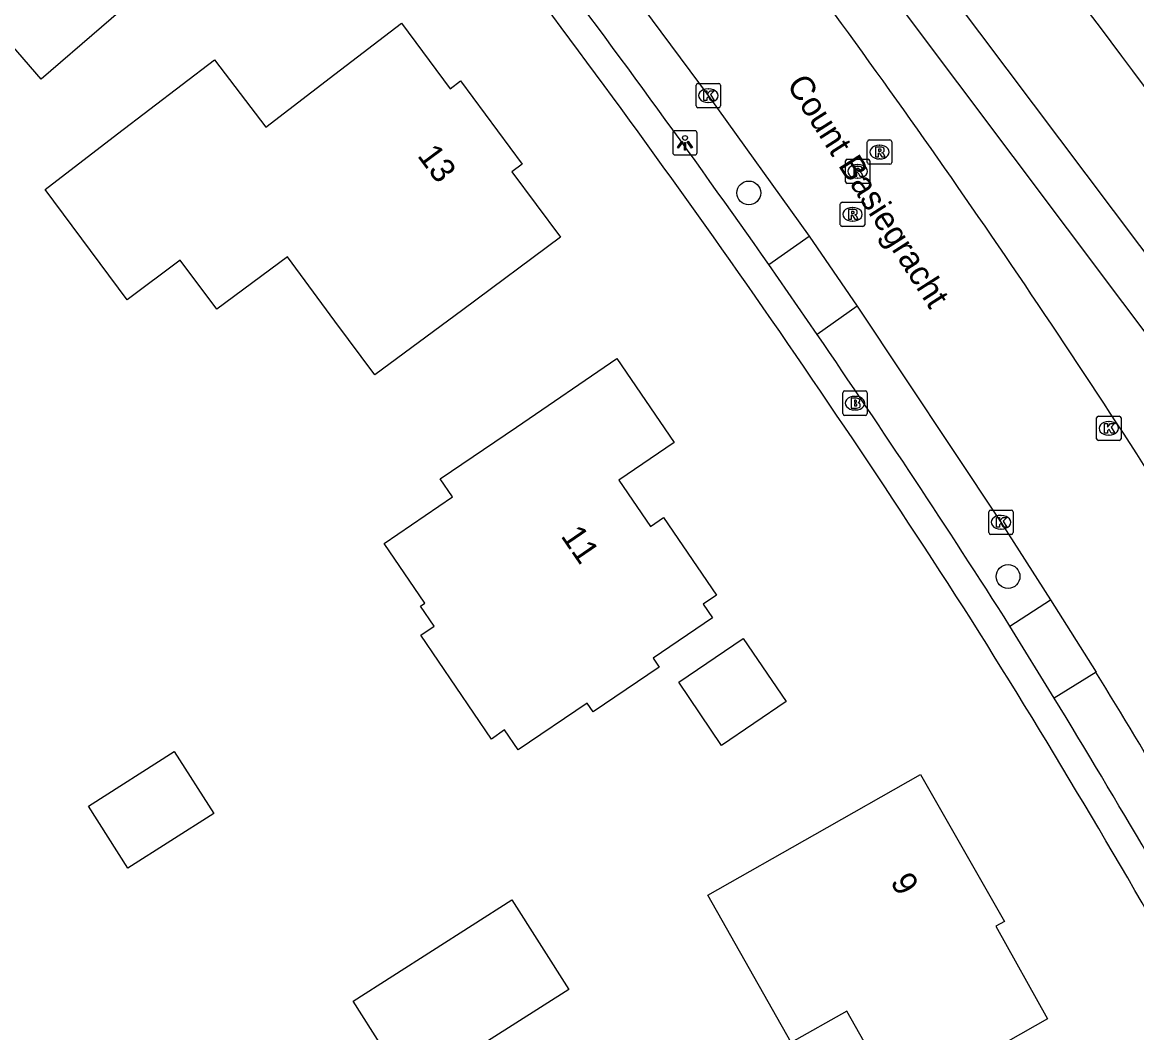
# Model space of a CAD drawing. Extents: x 160457 to 162082, y 388340 to 389736.
# Drawn here: x 160987.16 to 161032.93, y 389252.86 to 389294.37 of the extents above; entities that cross this region are included whole.
import ezdxf

# ---------------------------------------------------------------- set-up
doc = ezdxf.new("R2010")
doc.units = 0
for name, color, linetype in [('IMGEO_Berm_groen', 7, 'Continuous'), ('IMGEO_Boom', 7, 'Continuous'), ('IMGEO_Brandkraan', 7, 'Continuous'), ('IMGEO_Groenvoorziening', 7, 'Continuous'), ('IMGEO_Kolk', 7, 'Continuous'), ('IMGEO_Lichtpunt', 7, 'Continuous'), ('IMGEO_Openbare_ruimte_label', 7, 'Continuous'), ('IMGEO_Pand', 7, 'Continuous'), ('IMGEO_Pand_nummerreeks', 7, 'Continuous'), ('IMGEO_Rijbaan_lokaal_gesloten', 7, 'Continuous'), ('IMGEO_Rioolput', 7, 'Continuous'), ('IMGEO_Voetpad_open', 7, 'Continuous'), ('IMGEO_Waterloop', 7, 'Continuous')]:
    doc.layers.add(name, color=color, linetype=linetype)

msp = doc.modelspace()

# ---------------------------------------------------------------- linework, layer by layer
at = {"layer": 'IMGEO_Berm_groen'}
msp.add_lwpolyline([(161034.588, 389279.889), (161023.354, 389294.852), (161011.949, 389309.685), (161000, 389324.175), (160991.238, 389334.8)], dxfattribs=at)
at = {"layer": 'IMGEO_Boom'}
for centre in [(161016.997, 389287.356), (161027.646, 389271.598)]:
    msp.add_circle(centre, 0.489, dxfattribs=at)
at = {"layer": 'IMGEO_Brandkraan'}
for p, q in [((161020.861, 389278.293), (161020.861, 389279.145)), ((161020.936, 389279.219), (161021.788, 389279.219)), ((161021.349, 389278.999), (161021.374, 389278.999)), ((161021.862, 389279.145), (161021.862, 389278.293)), ((161021.788, 389278.219), (161020.936, 389278.219)), ((161021.372, 389278.439), (161021.347, 389278.439))]:
    msp.add_line(p, q, dxfattribs=at)
for points in [[(161020.861, 389278.293), (161020.861, 389279.145)], [(161020.936, 389279.219), (161021.788, 389279.219)], [(161021.209, 389278.919), (161021.209, 389278.519), (161021.422, 389278.519)], [(161021.44, 389278.919), (161021.209, 389278.919)], [(161021.862, 389279.145), (161021.862, 389278.293)], [(161021.388, 389278.838), (161021.334, 389278.838), (161021.334, 389278.762)], [(161021.334, 389278.762), (161021.387, 389278.762)], [(161021.396, 389278.686), (161021.334, 389278.686), (161021.334, 389278.605)], [(161021.334, 389278.605), (161021.396, 389278.605)], [(161021.788, 389278.219), (161020.936, 389278.219)]]:
    msp.add_lwpolyline(points, dxfattribs=at)
for centre, radius, start, end in [((161020.938, 389279.143), 0.0765, 91.552, 178.448), ((161020.938, 389279.143), 0.0765, 91.552, 178.448), ((161021.444, 389278.774), 0.145, 59.4692, 91.5367), ((161021.786, 389279.143), 0.0765, 1.552, 88.448), ((161021.786, 389279.143), 0.0765, 1.552, 88.448), ((161021.389, 389278.8), 0.0379, 267.8285, 90.9355), ((161021.397, 389278.645), 0.0404, 269.8759, 90.5077), ((161021.428, 389278.77), 0.251, 268.6676, 293.5347), ((161021.469, 389278.821), 0.0922, 285.5137, 58.1501), ((161021.474, 389278.629), 0.105, 301.3115, 78.989), ((161020.938, 389278.295), 0.0765, 181.552, 268.448), ((161020.938, 389278.295), 0.0765, 181.552, 268.448), ((161021.786, 389278.295), 0.0765, 271.552, 358.448), ((161021.786, 389278.295), 0.0765, 271.552, 358.448)]:
    msp.add_arc(centre, radius, start, end, dxfattribs=at)
for centre, major_axis, ratio, start_param, end_param in [((161021.348, 389278.719), (-0.387, 0.002), 0.722429, 4.712389, 7.853982), ((161021.373, 389278.719), (-0.39, 0.002), 0.717154, 1.570796, 4.712389)]:
    msp.add_ellipse(centre, major_axis=major_axis, ratio=ratio, start_param=start_param, end_param=end_param, dxfattribs=at)
at = {"layer": 'IMGEO_Groenvoorziening'}
msp.add_lwpolyline([(160992.734, 389335.908), (161000, 389327.052), (161018.814, 389304.122), (161039.616, 389276.459), (161057.222, 389250), (161071.43, 389225.591), (161090.058, 389190.13), (161093.446, 389188.332)], dxfattribs=at)
at = {"layer": 'IMGEO_Kolk'}
for p, q in [((161014.835, 389290.929), (161014.835, 389291.781)), ((161014.91, 389291.855), (161015.762, 389291.855)), ((161015.836, 389291.781), (161015.836, 389290.929)), ((161015.323, 389291.635), (161015.348, 389291.635)), ((161015.762, 389290.855), (161014.91, 389290.855)), ((161015.346, 389291.075), (161015.321, 389291.075)), ((161031.286, 389277.258), (161031.286, 389278.11)), ((161031.361, 389278.184), (161032.213, 389278.184)), ((161032.287, 389278.11), (161032.287, 389277.258)), ((161031.774, 389277.964), (161031.799, 389277.964)), ((161032.213, 389277.184), (161031.361, 389277.184)), ((161031.797, 389277.404), (161031.772, 389277.404)), ((161026.932, 389274.327), (161027.784, 389274.327)), ((161026.857, 389273.401), (161026.857, 389274.253)), ((161027.345, 389274.107), (161027.37, 389274.107)), ((161027.858, 389274.253), (161027.858, 389273.401)), ((161027.368, 389273.547), (161027.343, 389273.547)), ((161027.784, 389273.327), (161026.932, 389273.327))]:
    msp.add_line(p, q, dxfattribs=at)
for points in [[(161014.835, 389290.929), (161014.835, 389291.781)], [(161014.91, 389291.855), (161015.762, 389291.855)], [(161015.836, 389291.781), (161015.836, 389290.929)], [(161015.156, 389291.555), (161015.279, 389291.555), (161015.279, 389291.404), (161015.409, 389291.555), (161015.573, 389291.555), (161015.427, 389291.404), (161015.58, 389291.155), (161015.428, 389291.155), (161015.343, 389291.319), (161015.279, 389291.252), (161015.279, 389291.155), (161015.156, 389291.155), (161015.156, 389291.555)], [(161015.762, 389290.855), (161014.91, 389290.855)], [(161031.286, 389277.258), (161031.286, 389278.11)], [(161031.361, 389278.184), (161032.213, 389278.184)], [(161032.287, 389278.11), (161032.287, 389277.258)], [(161031.607, 389277.884), (161031.73, 389277.884), (161031.73, 389277.733), (161031.86, 389277.884), (161032.024, 389277.884), (161031.878, 389277.733), (161032.031, 389277.484), (161031.879, 389277.484), (161031.794, 389277.648), (161031.73, 389277.581), (161031.73, 389277.484), (161031.607, 389277.484), (161031.607, 389277.884)], [(161032.213, 389277.184), (161031.361, 389277.184)], [(161026.932, 389274.327), (161027.784, 389274.327)], [(161026.857, 389273.401), (161026.857, 389274.253)], [(161027.178, 389274.027), (161027.301, 389274.027), (161027.301, 389273.876), (161027.431, 389274.027), (161027.595, 389274.027), (161027.449, 389273.876), (161027.602, 389273.627), (161027.45, 389273.627), (161027.365, 389273.791), (161027.301, 389273.724), (161027.301, 389273.627), (161027.178, 389273.627), (161027.178, 389274.027)], [(161027.858, 389274.253), (161027.858, 389273.401)], [(161027.784, 389273.327), (161026.932, 389273.327)]]:
    msp.add_lwpolyline(points, dxfattribs=at)
for centre, start, end in [((161014.912, 389291.779), 91.552, 178.448), ((161014.912, 389291.779), 91.552, 178.448), ((161015.76, 389291.779), 1.552, 88.448), ((161015.76, 389291.779), 1.552, 88.448), ((161014.912, 389290.931), 181.552, 268.448), ((161014.912, 389290.931), 181.552, 268.448), ((161015.76, 389290.931), 271.552, 358.448), ((161015.76, 389290.931), 271.552, 358.448), ((161031.363, 389278.108), 91.552, 178.448), ((161031.363, 389278.108), 91.552, 178.448), ((161032.211, 389278.108), 1.552, 88.448), ((161032.211, 389278.108), 1.552, 88.448), ((161031.363, 389277.26), 181.552, 268.448), ((161031.363, 389277.26), 181.552, 268.448), ((161032.211, 389277.26), 271.552, 358.448), ((161032.211, 389277.26), 271.552, 358.448), ((161026.934, 389274.251), 91.552, 178.448), ((161026.934, 389274.251), 91.552, 178.448), ((161027.782, 389274.251), 1.552, 88.448), ((161027.782, 389274.251), 1.552, 88.448), ((161026.934, 389273.403), 181.552, 268.448), ((161026.934, 389273.403), 181.552, 268.448), ((161027.782, 389273.403), 271.552, 358.448), ((161027.782, 389273.403), 271.552, 358.448)]:
    msp.add_arc(centre, 0.0765, start, end, dxfattribs=at)
for centre, major_axis, ratio, start_param, end_param in [((161015.322, 389291.355), (-0.387, 0.002), 0.722429, 4.712389, 7.853982), ((161015.347, 389291.355), (-0.39, 0.002), 0.717154, 1.570796, 4.712389), ((161031.773, 389277.684), (-0.387, 0.002), 0.722429, 4.712389, 7.853982), ((161031.798, 389277.684), (-0.39, 0.002), 0.717154, 1.570796, 4.712389), ((161027.344, 389273.827), (-0.387, 0.002), 0.722429, 4.712389, 7.853982), ((161027.369, 389273.827), (-0.39, 0.002), 0.717154, 1.570796, 4.712389)]:
    msp.add_ellipse(centre, major_axis=major_axis, ratio=ratio, start_param=start_param, end_param=end_param, dxfattribs=at)
at = {"layer": 'IMGEO_Lichtpunt'}
for p, q in [((161014.779, 389289.913), (161013.971, 389289.913)), ((161014.779, 389289.913), (161013.971, 389289.913)), ((161013.877, 389289.818), (161013.877, 389289.011)), ((161013.877, 389289.818), (161013.877, 389289.011)), ((161014.873, 389289.011), (161014.873, 389289.818)), ((161014.873, 389289.011), (161014.873, 389289.818)), ((161013.971, 389288.917), (161014.779, 389288.917)), ((161013.971, 389288.917), (161014.779, 389288.917))]:
    msp.add_line(p, q, dxfattribs=at)
for points in [[(161014.251, 389289.482), (161014.29, 389289.454), (161014.102, 389289.192), (161014.064, 389289.219), (161014.251, 389289.482)], [(161014.353, 389289.434), (161014.4, 389289.434), (161014.4, 389289.112), (161014.353, 389289.112), (161014.353, 389289.434)], [(161014.463, 389289.454), (161014.501, 389289.481), (161014.688, 389289.219), (161014.649, 389289.191), (161014.463, 389289.454)]]:
    msp.add_lwpolyline(points, dxfattribs=at)
msp.add_circle((161014.376, 389289.616), 0.0994, dxfattribs=at)
for centre, start, end in [((161013.971, 389289.818), 90, 180), ((161013.971, 389289.818), 90, 180), ((161014.779, 389289.818), 0, 90), ((161014.779, 389289.818), 0, 90), ((161013.971, 389289.011), 180, 270), ((161013.971, 389289.011), 180, 270), ((161014.779, 389289.011), 270, 0), ((161014.779, 389289.011), 270, 360)]:
    msp.add_arc(centre, 0.0946, start, end, dxfattribs=at)
at = {"layer": 'IMGEO_Pand'}
for points in [[(160980.332, 389300.828), (160983.744, 389303.792), (160985.284, 389305.132), (160989.058, 389308.411), (160996.669, 389299.584), (160992.886, 389296.315), (160987.927, 389292.03), (160980.332, 389300.828)], [(160988.089, 389287.501), (160991.073, 389289.783), (160995.045, 389292.819), (160997.154, 389290.06), (161000, 389292.236), (161002.734, 389294.326), (161004.726, 389291.635), (161005.161, 389291.957), (161007.695, 389288.54), (161007.262, 389288.218), (161009.26, 389285.533), (161005.246, 389282.553), (161001.643, 389279.879), (161000, 389282.093), (160998.043, 389284.73), (160995.14, 389282.575), (160993.646, 389284.588), (160991.458, 389282.963), (160988.089, 389287.501)], [(161003.523, 389269.182), (161004.068, 389269.553), (161003.506, 389270.378), (161003.687, 389270.502), (161002.018, 389272.954), (161004.833, 389274.87), (161004.327, 389275.613), (161007.451, 389277.739), (161011.583, 389280.553), (161013.931, 389277.108), (161011.657, 389275.552), (161012.959, 389273.65), (161013.496, 389274.018), (161015.674, 389270.833), (161015.128, 389270.46), (161015.513, 389269.897), (161013.076, 389268.243), (161013.323, 389267.88), (161010.604, 389266.035), (161010.358, 389266.399), (161007.524, 389264.476), (161006.968, 389265.293), (161006.423, 389264.922), (161003.523, 389269.182)], [(161014.119, 389267.255), (161016.768, 389269.053), (161018.53, 389266.458), (161015.88, 389264.659), (161014.119, 389267.255)], [(160991.496, 389259.62), (160989.872, 389262.168), (160993.393, 389264.412), (160995.017, 389261.864), (160991.496, 389259.62)], [(161021.022, 389253.743), (161018.743, 389252.45), (161015.309, 389258.5), (161019.709, 389260.997), (161024.057, 389263.466), (161027.5, 389257.428), (161027.143, 389257.228), (161029.274, 389253.429), (161024.926, 389250.962), (161023.165, 389249.964), (161021.022, 389253.743)], [(161003.08, 389250.485), (161000.741, 389254.158), (161007.262, 389258.31), (161009.601, 389254.637), (161003.08, 389250.485)]]:
    msp.add_lwpolyline(points, dxfattribs=at)
at = {"layer": 'IMGEO_Rijbaan_lokaal_gesloten'}
for points in [[(161009.544, 389299.164), (161015.335, 389291.353), (161019.473, 389285.581)], [(161019.473, 389285.581), (161021.448, 389282.698)], [(161021.448, 389282.698), (161027.357, 389273.826), (161029.39, 389270.646)], [(161029.39, 389270.646), (161031.26, 389267.671)]]:
    msp.add_lwpolyline(points, dxfattribs=at)
for centre, radius, start, end in [((160710.248, 389068.477), 383.996, 33.05143, 37.69327), ((160733.832, 389082.673), 356.487, 27.99384, 33.20625), ((160745.067, 389092.468), 335.563, 29.36812, 31.47442)]:
    msp.add_arc(centre, radius, start, end, dxfattribs=at)
at = {"layer": 'IMGEO_Rioolput'}
for p, q in [((161021.867, 389288.607), (161021.867, 389289.459)), ((161021.942, 389289.533), (161022.794, 389289.533)), ((161022.868, 389289.459), (161022.868, 389288.607)), ((161022.355, 389289.313), (161022.38, 389289.313)), ((161020.969, 389287.818), (161020.969, 389288.67)), ((161021.044, 389288.744), (161021.896, 389288.744)), ((161021.457, 389288.524), (161021.482, 389288.524)), ((161022.794, 389288.533), (161021.942, 389288.533)), ((161021.97, 389288.67), (161021.97, 389287.818)), ((161022.378, 389288.753), (161022.353, 389288.753)), ((161021.896, 389287.744), (161021.044, 389287.744)), ((161021.48, 389287.964), (161021.455, 389287.964)), ((161020.758, 389286.051), (161020.758, 389286.903)), ((161020.833, 389286.977), (161021.685, 389286.977)), ((161021.246, 389286.757), (161021.271, 389286.757)), ((161021.759, 389286.903), (161021.759, 389286.051)), ((161021.685, 389285.977), (161020.833, 389285.977)), ((161021.269, 389286.197), (161021.244, 389286.197))]:
    msp.add_line(p, q, dxfattribs=at)
for points in [[(161021.867, 389288.607), (161021.867, 389289.459)], [(161021.942, 389289.533), (161022.794, 389289.533)], [(161022.868, 389289.459), (161022.868, 389288.607)], [(161022.456, 389289.231), (161022.204, 389289.233), (161022.204, 389288.833)], [(161022.204, 389288.833), (161022.328, 389288.833), (161022.328, 389288.995), (161022.339, 389288.995)], [(161022.382, 389289.152), (161022.328, 389289.152), (161022.328, 389289.071)], [(161022.328, 389289.071), (161022.38, 389289.071)], [(161020.969, 389287.818), (161020.969, 389288.67)], [(161021.044, 389288.744), (161021.896, 389288.744)], [(161022.794, 389288.533), (161021.942, 389288.533)], [(161021.97, 389288.67), (161021.97, 389287.818)], [(161022.386, 389288.966), (161022.457, 389288.833), (161022.597, 389288.833), (161022.532, 389288.959)], [(161021.558, 389288.442), (161021.306, 389288.444), (161021.306, 389288.044)], [(161021.306, 389288.044), (161021.43, 389288.044), (161021.43, 389288.206), (161021.441, 389288.206)], [(161021.484, 389288.363), (161021.43, 389288.363), (161021.43, 389288.282)], [(161021.43, 389288.282), (161021.482, 389288.282)], [(161021.488, 389288.177), (161021.559, 389288.044), (161021.699, 389288.044), (161021.634, 389288.17)], [(161021.896, 389287.744), (161021.044, 389287.744)], [(161020.758, 389286.051), (161020.758, 389286.903)], [(161020.833, 389286.977), (161021.685, 389286.977)], [(161021.759, 389286.903), (161021.759, 389286.051)], [(161021.347, 389286.675), (161021.095, 389286.677), (161021.095, 389286.277)], [(161021.095, 389286.277), (161021.219, 389286.277), (161021.219, 389286.439), (161021.23, 389286.439)], [(161021.273, 389286.596), (161021.219, 389286.596), (161021.219, 389286.515)], [(161021.219, 389286.515), (161021.271, 389286.515)], [(161021.277, 389286.41), (161021.348, 389286.277), (161021.488, 389286.277), (161021.423, 389286.403)], [(161021.685, 389285.977), (161020.833, 389285.977)]]:
    msp.add_lwpolyline(points, dxfattribs=at)
for centre, radius, start, end in [((161021.944, 389289.457), 0.0765, 91.552, 178.448), ((161021.944, 389289.457), 0.0765, 91.552, 178.448), ((161022.792, 389289.457), 0.0765, 1.552, 88.448), ((161022.792, 389289.457), 0.0765, 1.552, 88.448), ((161022.338, 389288.942), 0.0533, 26.0293, 88.6989), ((161022.364, 389289.26), 0.19, 274.7715, 282.9687), ((161022.388, 389289.056), 0.0964, 77.0061, 93.1865), ((161022.402, 389289.113), 0.0378, 276.6634, 79.6772), ((161022.455, 389289.121), 0.109, 350.3612, 89.416), ((161022.453, 389289.121), 0.112, 277.5842, 350.9817), ((161022.437, 389288.906), 0.108, 29.5134, 73.7905), ((161021.046, 389288.668), 0.0765, 91.552, 178.448), ((161021.046, 389288.668), 0.0765, 91.552, 178.448), ((161021.944, 389288.609), 0.0765, 181.552, 268.448), ((161021.944, 389288.609), 0.0765, 181.552, 268.448), ((161021.894, 389288.668), 0.0765, 1.552, 88.448), ((161021.894, 389288.668), 0.0765, 1.552, 88.448), ((161022.792, 389288.609), 0.0765, 271.552, 358.448), ((161022.792, 389288.609), 0.0765, 271.552, 358.448), ((161021.44, 389288.153), 0.0533, 26.0293, 88.6989), ((161021.466, 389288.471), 0.19, 274.7715, 282.9687), ((161021.49, 389288.267), 0.0964, 77.0061, 93.1865), ((161021.504, 389288.324), 0.0378, 276.6634, 79.6772), ((161021.557, 389288.332), 0.109, 350.3612, 89.416), ((161021.555, 389288.332), 0.112, 277.5842, 350.9817), ((161021.539, 389288.117), 0.108, 29.5134, 73.7905), ((161021.046, 389287.82), 0.0765, 181.552, 268.448), ((161021.046, 389287.82), 0.0765, 181.552, 268.448), ((161021.894, 389287.82), 0.0765, 271.552, 358.448), ((161021.894, 389287.82), 0.0765, 271.552, 358.448), ((161020.835, 389286.901), 0.0765, 91.552, 178.448), ((161020.835, 389286.901), 0.0765, 91.552, 178.448), ((161021.683, 389286.901), 0.0765, 1.552, 88.448), ((161021.683, 389286.901), 0.0765, 1.552, 88.448), ((161021.229, 389286.386), 0.0533, 26.0293, 88.6989), ((161021.255, 389286.704), 0.19, 274.7715, 282.9687), ((161021.279, 389286.5), 0.0964, 77.0061, 93.1865), ((161021.293, 389286.557), 0.0378, 276.6634, 79.6772), ((161021.346, 389286.565), 0.109, 350.3612, 89.416), ((161021.344, 389286.565), 0.112, 277.5842, 350.9817), ((161021.328, 389286.35), 0.108, 29.5134, 73.7905), ((161020.835, 389286.053), 0.0765, 181.552, 268.448), ((161020.835, 389286.053), 0.0765, 181.552, 268.448), ((161021.683, 389286.053), 0.0765, 271.552, 358.448), ((161021.683, 389286.053), 0.0765, 271.552, 358.448)]:
    msp.add_arc(centre, radius, start, end, dxfattribs=at)
for centre, major_axis, ratio, start_param, end_param in [((161022.354, 389289.033), (-0.387, 0.002), 0.722429, 4.712389, 7.853982), ((161022.379, 389289.033), (-0.39, 0.002), 0.717154, 1.570796, 4.712389), ((161021.456, 389288.244), (-0.387, 0.002), 0.722429, 4.712389, 7.853982), ((161021.481, 389288.244), (-0.39, 0.002), 0.717154, 1.570796, 4.712389), ((161021.245, 389286.477), (-0.387, 0.002), 0.722429, 4.712389, 7.853982), ((161021.27, 389286.477), (-0.39, 0.002), 0.717154, 1.570796, 4.712389)]:
    msp.add_ellipse(centre, major_axis=major_axis, ratio=ratio, start_param=start_param, end_param=end_param, dxfattribs=at)
at = {"layer": 'IMGEO_Voetpad_open'}
for points in [[(161017.821, 389284.418), (161019.473, 389285.581)], [(161019.808, 389281.536), (161017.821, 389284.418)], [(161021.448, 389282.698), (161019.808, 389281.536)], [(161027.722, 389269.562), (161029.39, 389270.646)], [(161029.543, 389266.6), (161027.722, 389269.562)], [(161031.26, 389267.671), (161029.543, 389266.6)]]:
    msp.add_lwpolyline(points, dxfattribs=at)
for centre, radius, start, end in [((160603.374, 388992.227), 505.895, 35.50415, 37.64521), ((160623.72, 389007.624), 481.592, 35.08206, 37.07336), ((160671.942, 389042.75), 420.735, 32.74263, 35.32611), ((160665.195, 389038.558), 429.871, 32.50542, 34.41856), ((160738.148, 389088.095), 340.531, 29.17241, 32.3503), ((160701.151, 389065.787), 384.925, 29.21323, 31.44593)]:
    msp.add_arc(centre, radius, start, end, dxfattribs=at)
at = {"layer": 'IMGEO_Waterloop'}
msp.add_arc((160600.066, 388971.009), 538.987, 32.74799, 37.78108, dxfattribs=at)

# ---------------------------------------------------------------- texts
at = {"layer": 'IMGEO_Openbare_ruimte_label'}
msp.add_text('Count Basiegracht', height=1, rotation=302.5459, dxfattribs=at).set_placement((161018.528, 389291.815))
at = {"layer": 'IMGEO_Pand_nummerreeks'}
for s, rotation, p in [('13', 306.5601, (161003.355, 389288.886)), ('11', 304.3933, (161009.251, 389273.261)), ('9', 299.6927, (161022.792, 389259.061))]:
    msp.add_text(s, height=1, rotation=rotation, dxfattribs=at).set_placement(p)

doc.saveas('drawing.dxf')
